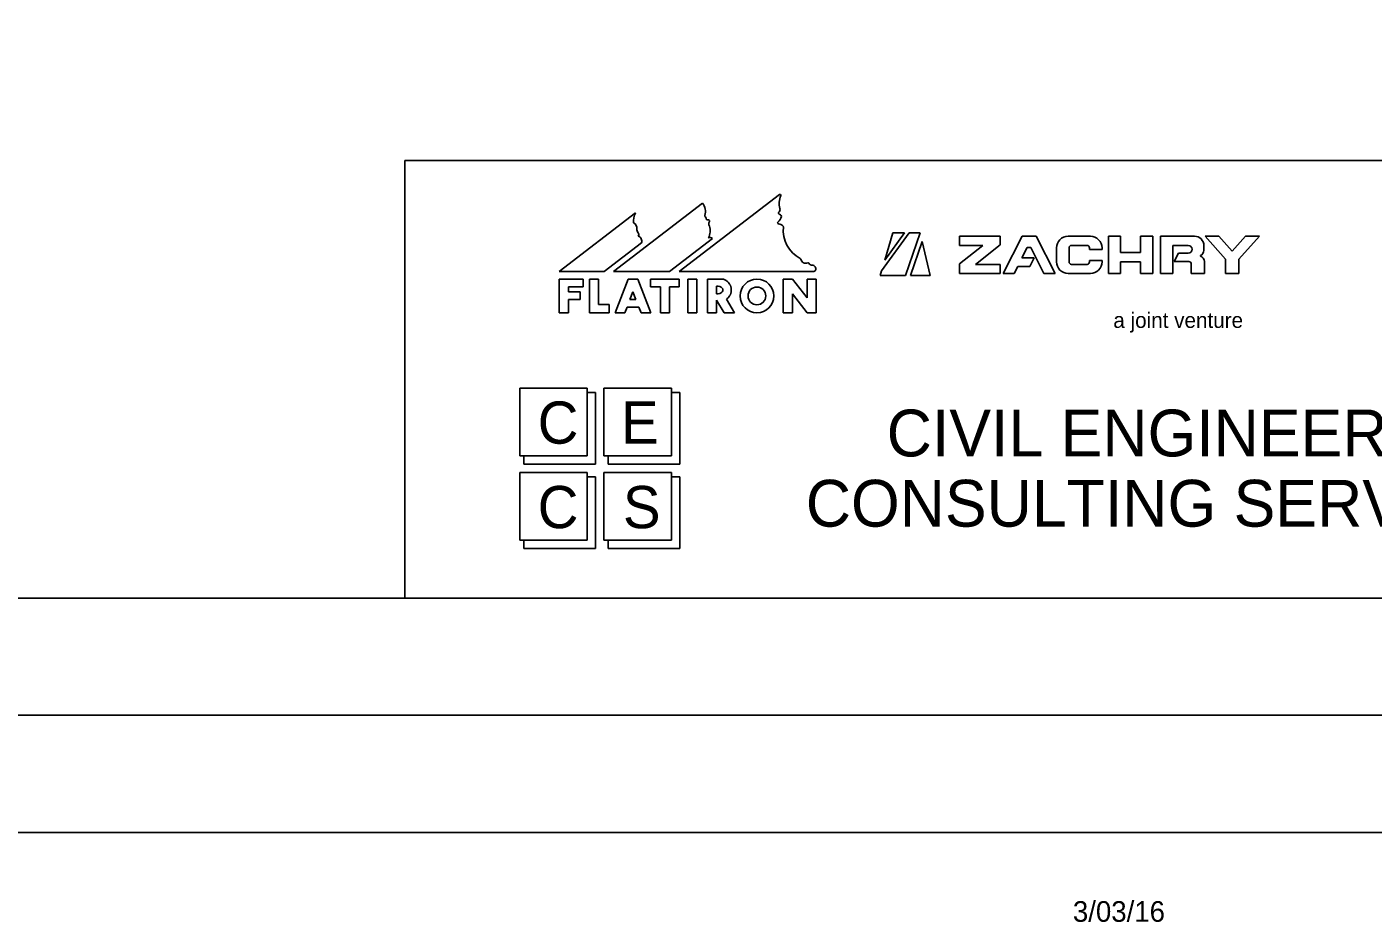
# Model space of a CAD drawing. Extents: x -2251 to 10196, y -13470 to 1199.
# Drawn here: x 6233 to 6520.6, y 30.2 to 221.4 of the extents above; entities that cross this region are included whole.
import ezdxf

# ---------------------------------------------------------------- set-up
doc = ezdxf.new("R2010")
doc.units = 0
for name, color, linetype in [('Level 3', 7, 'Continuous'), ('RD_SHT_Bndy', 7, 'Continuous'), ('RD_SHT_Iplotshp', 7, 'Continuous'), ('RD_SHT_Logo', 7, 'Continuous'), ('RD_SHT_Misc1', 7, 'Continuous'), ('RD_SHT_Snap', 7, 'Continuous'), ('RD_SHT_TX', 7, 'Continuous')]:
    doc.layers.add(name, color=color, linetype=linetype)

msp = doc.modelspace()

# ---------------------------------------------------------------- linework, layer by layer
at = {"layer": 'Level 3'}
msp.add_line((6465.07, 136.01), (6465.07, 136.01), dxfattribs=at)
msp.add_line((6465.07, 136.01), (6465.07, 136.01), dxfattribs=at)
msp.add_line((6465.07, 136.01), (6465.07, 136.01), dxfattribs=at)
msp.add_line((6465.07, 136.01), (6465.07, 136.01), dxfattribs=at)
at = {"layer": 'RD_SHT_Bndy'}
for p, q in [((5103.1, 99.35), (6778.1, 99.35)), ((6791.65, 74.35), (5031.65, 74.35)), ((6791.6, 49.3), (5031.6, 49.35))]:
    msp.add_line(p, q, dxfattribs=at)
at = {"layer": 'RD_SHT_Iplotshp'}
msp.add_lwpolyline([(4996.65, 1174.35), (6796.65, 1174.35), (6796.65, 74.35), (4996.65, 74.35)], close=True, dxfattribs=at)
at = {"layer": 'RD_SHT_Logo'}
for p, q in [((6372.32, 169.14), (6393.74, 185.56)), ((6346.7, 169.14), (6362.98, 181.62)), ((6377.35, 183.73), (6358.31, 169.14)), ((6370.3, 169.14), (6379.48, 176.18)), ((6415.56, 169.23), (6421.47, 177.41)), ((6420.48, 177.41), (6416.24, 171.53)), ((6416.24, 171.53), (6417.96, 177.41)), ((6417.96, 177.41), (6420.48, 177.41)), ((6423.82, 177.41), (6420.68, 168.24)), ((6421.47, 177.41), (6423.82, 177.41)), ((6424.24, 175.56), (6421.74, 168.24)), ((6425.99, 168.24), (6424.24, 175.56)), ((6440.93, 176.65), (6432.22, 176.65)), ((6432.22, 176.65), (6432.22, 174.7)), ((6440.93, 174.84), (6440.93, 176.65)), ((6445.58, 176.65), (6441.53, 168.7)), ((6448.58, 176.65), (6445.58, 176.65)), ((6452.63, 168.7), (6448.58, 176.65)), ((6455.44, 176.65), (6460.18, 176.65)), ((6466.62, 176.65), (6464.02, 176.65)), ((6464.02, 176.65), (6464.02, 168.7)), ((6466.62, 173.2), (6466.62, 176.65)), ((6470.9, 176.65), (6470.9, 173.2)), ((6473.51, 176.65), (6470.9, 176.65)), ((6473.5, 168.7), (6473.51, 176.65)), ((6482.43, 176.65), (6475.13, 176.65)), ((6475.13, 176.65), (6475.13, 168.7)), ((6484.68, 176.65), (6487.64, 176.65)), ((6489.08, 171.76), (6484.68, 176.65)), ((6487.64, 176.65), (6490.48, 173.49)), ((6490.48, 173.49), (6493.32, 176.65)), ((6496.28, 176.65), (6491.88, 171.76)), ((6493.32, 176.65), (6496.28, 176.65)), ((6364.27, 175.26), (6356.29, 169.14)), ((6437.2, 174.7), (6432.22, 170.76)), ((6432.22, 174.7), (6437.2, 174.7)), ((6435.63, 170.65), (6440.93, 174.84)), ((6445.57, 172.01), (6446.71, 174.25)), ((6446.71, 174.25), (6447.44, 174.25)), ((6447.44, 174.25), (6450.27, 168.7)), ((6452.94, 171.2), (6452.94, 174.15)), ((6455.64, 174.2), (6455.64, 171.15)), ((6459.48, 174.7), (6456.14, 174.7)), ((6459.98, 173.85), (6459.98, 174.2)), ((6462.68, 173.85), (6459.98, 173.85)), ((6462.68, 174.15), (6462.68, 173.85)), ((6470.9, 173.2), (6466.62, 173.2)), ((6477.83, 168.7), (6477.83, 174.69)), ((6477.83, 174.69), (6481.07, 174.69)), ((6479.03, 173.03), (6478.11, 171.23)), ((6481.07, 173.03), (6479.03, 173.03)), ((6484.43, 173.64), (6484.43, 174.65)), ((6432.22, 170.76), (6432.22, 168.7)), ((6440.93, 170.65), (6435.63, 170.65)), ((6440.93, 168.7), (6440.93, 170.65)), ((6443.88, 168.7), (6444.65, 170.21)), ((6444.65, 170.21), (6447.23, 170.21)), ((6448.15, 172.01), (6445.57, 172.01)), ((6447.23, 170.21), (6448.15, 172.01)), ((6456.14, 170.65), (6459.48, 170.65)), ((6459.98, 171.5), (6462.68, 171.5)), ((6459.98, 171.15), (6459.98, 171.5)), ((6462.68, 171.5), (6462.68, 171.2)), ((6466.62, 168.7), (6466.62, 171.2)), ((6466.62, 171.2), (6470.9, 171.2)), ((6470.9, 171.2), (6470.9, 168.7)), ((6478.11, 171.23), (6481.24, 171.23)), ((6481.74, 170.73), (6481.74, 168.7)), ((6483.68, 172.4), (6483.68, 172.53)), ((6484.54, 168.7), (6484.54, 171.24)), ((6489.08, 168.7), (6489.08, 171.76)), ((6491.88, 171.76), (6491.88, 168.7)), ((6356.29, 169.14), (6346.7, 169.14)), ((6346.72, 160.3), (6346.72, 167.5)), ((6346.72, 167.5), (6351.82, 167.5)), ((6351.82, 167.5), (6351.82, 165.85)), ((6355.12, 167.5), (6353.17, 167.5)), ((6353.17, 167.5), (6353.17, 160.3)), ((6355.12, 162.1), (6355.12, 167.5)), ((6358.31, 169.14), (6370.3, 169.14)), ((6361.42, 167.5), (6358.65, 160.29)), ((6363.52, 167.5), (6361.42, 167.5)), ((6366.28, 160.29), (6363.52, 167.5)), ((6366.22, 165.85), (6366.22, 167.5)), ((6366.22, 167.5), (6372.37, 167.5)), ((6401.19, 169.14), (6372.32, 169.14)), ((6372.37, 167.5), (6372.37, 165.85)), ((6374.17, 160.29), (6374.17, 167.5)), ((6374.17, 167.5), (6376.12, 167.5)), ((6376.12, 167.5), (6376.12, 160.29)), ((6381.8, 167.5), (6378.38, 167.5)), ((6378.38, 167.5), (6378.38, 160.29)), ((6396.52, 167.5), (6394.57, 167.5)), ((6394.57, 167.5), (6394.57, 160.29)), ((6399.67, 163.47), (6396.52, 167.5)), ((6401.62, 167.5), (6399.67, 167.5)), ((6399.67, 167.5), (6399.67, 163.47)), ((6401.62, 160.29), (6401.62, 167.5)), ((6415.27, 168.24), (6415.56, 169.23)), ((6420.68, 168.24), (6415.27, 168.24)), ((6421.74, 168.24), (6425.99, 168.24)), ((6432.22, 168.7), (6440.93, 168.7)), ((6441.53, 168.7), (6443.88, 168.7)), ((6450.27, 168.7), (6452.63, 168.7)), ((6460.18, 168.7), (6455.44, 168.7)), ((6464.02, 168.7), (6466.62, 168.7)), ((6470.9, 168.7), (6473.5, 168.7)), ((6475.13, 168.7), (6477.83, 168.7)), ((6481.74, 168.7), (6484.54, 168.7)), ((6491.88, 168.7), (6489.08, 168.7)), ((6351.82, 165.85), (6348.67, 165.85)), ((6348.67, 165.85), (6348.67, 164.79)), ((6348.67, 164.79), (6351.22, 164.79)), ((6351.22, 164.79), (6351.22, 163.14)), ((6361.83, 163.14), (6362.47, 164.8)), ((6362.47, 164.8), (6363.1, 163.14)), ((6368.32, 165.85), (6366.22, 165.85)), ((6368.32, 160.29), (6368.32, 165.85)), ((6372.37, 165.85), (6370.27, 165.85)), ((6370.27, 165.85), (6370.27, 160.29)), ((6380.33, 164.34), (6380.33, 165.99)), ((6396.52, 160.29), (6396.52, 164.33)), ((6396.52, 164.33), (6399.67, 160.29)), ((6351.22, 163.14), (6348.67, 163.14)), ((6348.67, 163.14), (6348.67, 160.3)), ((6357.37, 162.1), (6355.12, 162.1)), ((6357.37, 160.29), (6357.37, 162.1)), ((6360.74, 160.29), (6361.2, 161.49)), ((6361.2, 161.49), (6363.74, 161.49)), ((6363.1, 163.14), (6361.83, 163.14)), ((6363.74, 161.49), (6364.2, 160.29)), ((6380.33, 160.29), (6380.33, 162.98)), ((6380.33, 162.98), (6381.94, 160.29)), ((6384.16, 160.29), (6382.43, 163.18)), ((6348.67, 160.3), (6346.72, 160.3)), ((6353.17, 160.3), (6357.37, 160.29)), ((6358.65, 160.29), (6360.74, 160.29)), ((6364.2, 160.29), (6366.28, 160.29)), ((6370.27, 160.29), (6368.32, 160.29)), ((6376.12, 160.29), (6374.17, 160.29)), ((6378.38, 160.29), (6380.33, 160.29)), ((6381.94, 160.29), (6384.16, 160.29)), ((6394.57, 160.29), (6396.52, 160.29)), ((6399.67, 160.29), (6401.62, 160.29)), ((6352.67, 144.21), (6338.28, 144.21)), ((6338.28, 144.21), (6338.28, 129.77)), ((6352.67, 129.77), (6352.67, 144.21)), ((6352.67, 144.21), (6352.67, 129.77)), ((6370.67, 144.21), (6356.27, 144.21)), ((6356.27, 144.21), (6356.27, 129.77)), ((6370.67, 129.77), (6370.67, 144.21)), ((6370.67, 144.21), (6370.67, 129.77)), ((6354.48, 143.3), (6352.67, 143.3)), ((6354.48, 127.97), (6354.48, 143.3)), ((6372.48, 143.3), (6370.67, 143.3)), ((6372.48, 127.97), (6372.48, 143.3)), ((6338.28, 129.77), (6352.67, 129.77)), ((6352.67, 129.77), (6339.17, 129.77)), ((6339.17, 129.77), (6339.17, 127.97)), ((6356.27, 129.77), (6370.67, 129.77)), ((6370.67, 129.77), (6357.18, 129.77)), ((6357.18, 129.77), (6357.18, 127.97)), ((6339.17, 127.97), (6354.48, 127.97)), ((6357.18, 127.97), (6372.48, 127.97)), ((6352.67, 126.16), (6338.28, 126.16)), ((6338.28, 126.16), (6338.28, 111.73)), ((6352.67, 111.73), (6352.67, 126.16)), ((6352.67, 126.16), (6352.67, 111.73)), ((6354.48, 125.26), (6352.67, 125.26)), ((6354.48, 109.93), (6354.48, 125.26)), ((6370.67, 126.16), (6356.27, 126.16)), ((6356.27, 126.16), (6356.27, 111.73)), ((6370.67, 111.73), (6370.67, 126.16)), ((6370.67, 126.16), (6370.67, 111.73)), ((6372.48, 125.26), (6370.67, 125.26)), ((6372.48, 109.93), (6372.48, 125.26)), ((6338.28, 111.73), (6352.67, 111.73)), ((6352.67, 111.73), (6339.17, 111.73)), ((6339.17, 111.73), (6339.17, 109.93)), ((6339.17, 109.93), (6354.48, 109.93)), ((6356.27, 111.73), (6370.67, 111.73)), ((6370.67, 111.73), (6357.18, 111.73)), ((6357.18, 111.73), (6357.18, 109.93)), ((6357.18, 109.93), (6372.48, 109.93))]:
    msp.add_line(p, q, dxfattribs=at)
for radius in [3.6, 1.9]:
    msp.add_circle((6388.95, 163.9), radius, dxfattribs=at)
for centre, radius, start, end in [((6397.87, 183.66), 4.17, 156.4699, 195.3053), ((6393.86, 185.4), 0.2, 336.4699, 127.4657), ((6366.29, 179.88), 3.74, 152.2252, 185.8662), ((6375.05, 181.98), 2.89, 342.0343, 37.2653), ((6393.73, 181.61), 0.2, 129.4079, 246.863), ((6393.13, 182.34), 0.749, 309.4079, 17.0499), ((6393.27, 180.53), 0.973, 20.4113, 66.863), ((6362.1, 178.38), 1.21, 351.6466, 67.1294), ((6377.99, 181.03), 0.2, 162.0343, 220.8638), ((6376.86, 180.05), 1.3, 11.8745, 40.8638), ((6378.32, 180.36), 0.2, 191.8745, 279.8173), ((6378.44, 179.67), 0.499, 44.4799, 99.8173), ((6375.8, 177.82), 3.16, 331.2486, 18.4584), ((6379.5, 179.28), 0.843, 144.641, 212.5499), ((6378.65, 179.88), 0.2, 324.641, 44.4799), ((6393.57, 179.5), 0.2, 133.0036, 262.3069), ((6391.59, 181.63), 2.7, 313.0036, 343.6807), ((6393.31, 177.56), 1.76, 45.283, 82.3069), ((6394.4, 178.67), 0.2, 353.8329, 45.283), ((6401.36, 177.92), 6.8, 173.8329, 242.3928), ((6364.29, 178.06), 1, 171.6466, 221.9371), ((6363.11, 176.99), 0.592, 327.6019, 41.9371), ((6363.3, 175.67), 1.05, 337.4201, 73.1261), ((6378.92, 175.56), 0.827, 48.0701, 115.7229), ((6455.44, 174.15), 2.5, 89.9984, 179.9984), ((6460.18, 174.15), 2.5, 359.9984, 89.9984), ((6482.43, 174.65), 2, 359.9984, 89.9984), ((6456.14, 174.2), 0.5, 89.9984, 179.9984), ((6459.48, 174.2), 0.5, 359.9984, 89.9984), ((6481.07, 173.86), 0.831, 269.9984, 89.9984), ((6483.23, 173.64), 1.2, 291.95, 359.9984), ((6398.12, 171.72), 0.2, 9.0833, 62.3928), ((6399.35, 171.91), 1.04, 189.0833, 295.769), ((6399.89, 170.79), 0.2, 33.7112, 115.769), ((6400.89, 171.46), 1.01, 213.7112, 268.6299), ((6400.86, 170.26), 0.2, 78.9712, 88.6299), ((6400.75, 169.7), 0.767, 320.912, 78.9712), ((6455.44, 171.2), 2.5, 179.9984, 269.9984), ((6456.14, 171.15), 0.5, 179.9984, 269.9984), ((6459.48, 171.15), 0.5, 269.9984, 359.9984), ((6460.18, 171.2), 2.5, 269.9984, 359.9984), ((6481.24, 170.73), 0.5, 359.9984, 89.9984), ((6483.34, 171.24), 1.2, 359.9984, 73.7977), ((6401.19, 169.34), 0.2, 269.9984, 320.912)]:
    msp.add_arc(centre, radius, start, end, dxfattribs=at)
msp.add_ellipse((6380.33, 165.17), major_axis=(1.36, 0), ratio=0.609965, start_param=4.712389, end_param=7.853982, dxfattribs=at)
msp.add_open_spline([(6382.43, 163.18), (6382.51, 163.24), (6382.59, 163.3), (6382.81, 163.51), (6382.95, 163.66), (6383.13, 163.93), (6383.19, 164.03), (6383.29, 164.23), (6383.34, 164.34), (6383.41, 164.56), (6383.44, 164.68), (6383.47, 164.92), (6383.48, 165.04), (6383.48, 165.29), (6383.47, 165.41), (6383.44, 165.65), (6383.41, 165.77), (6383.34, 165.99), (6383.29, 166.1), (6383.19, 166.3), (6383.13, 166.4), (6382.95, 166.67), (6382.81, 166.82), (6382.52, 167.09), (6382.37, 167.2), (6382.08, 167.37), (6381.94, 167.44), (6381.8, 167.5)], degree=3, dxfattribs=at)
at = {"layer": 'RD_SHT_Misc1'}
msp.add_lwpolyline([(6796.65, 74.35), (6796.68, 1174.35), (5096.68, 1174.4), (5096.65, 74.4)], close=True, dxfattribs=at)
at = {"layer": 'RD_SHT_Snap'}
msp.add_lwpolyline([(5008.15, 1174.35), (6808.15, 1174.35), (6808.15, 74.35), (5008.15, 74.35)], close=True, dxfattribs=at)
at = {"layer": 'RD_SHT_TX'}
for p, q in [((6313.76, 99.35), (6313.76, 192.85)), ((6313.76, 99.35), (6313.76, 192.85)), ((6313.76, 192.85), (6778.1, 192.85))]:
    msp.add_line(p, q, dxfattribs=at)

# ---------------------------------------------------------------- texts
at = {"layer": 'RD_SHT_Logo'}
msp.add_text('a joint venture', height=3.3, rotation=359.9984, dxfattribs=at).set_placement((6465.08, 157.07))
for s, height, p in [('C', 9.02, (6342.11, 132.34)), ('E', 9.02, (6359.9, 132.34)), ('CIVIL ENGINEERING', 10, (6416.67, 129.62)), ('CONSULTING SERVICES, INC.', 10, (6399.39, 114.62)), ('C', 9.02, (6342.11, 114.29)), ('S', 9.02, (6360.32, 114.29))]:
    msp.add_text(s, height=height, dxfattribs=at).set_placement(p)
at = {"layer": 'RD_SHT_TX'}
msp.add_text('3/03/16', height=4.408, dxfattribs=at).set_placement((6456.45, 30.22))

doc.saveas('drawing.dxf')
